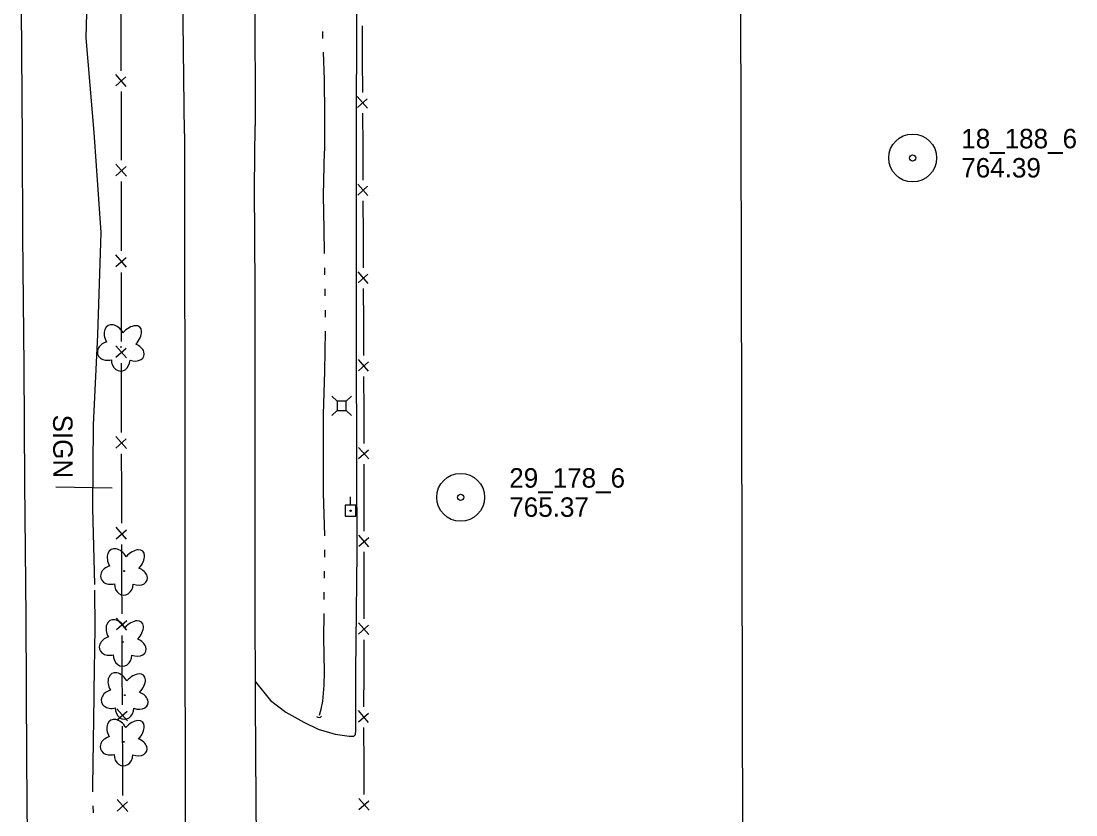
# Model space of a CAD drawing. Extents: x 589250 to 1188077, y 162953 to 363065.
# Drawn here: x 594093.6 to 594418.9, y 180335.8 to 180580.7 of the extents above; entities that cross this region are included whole.
import ezdxf

# ---------------------------------------------------------------- set-up
doc = ezdxf.new("R2010")
doc.units = 0
for name, color, linetype in [('E_DRN', 7, 'Continuous'), ('E_DWY', 7, 'Continuous'), ('E_FEN_P', 7, 'Continuous'), ('E_LAND_Vegetation', 7, 'Continuous'), ('E_MAP_Limits', 7, 'Continuous'), ('E_MAP_PassPoints', 7, 'Continuous'), ('E_RDWY', 7, 'Continuous'), ('E_RDWY_Gravel', 7, 'Continuous'), ('E_SGN', 7, 'Continuous'), ('E_SGN_Text', 7, 'Continuous'), ('E_UTL_AG_Bold', 7, 'Continuous'), ('E_UTL_EPowerPole', 7, 'Continuous'), ('E_WTR_FlowLine', 7, 'Continuous'), ('E_WTR_P', 7, 'Continuous')]:
    doc.layers.add(name, color=color, linetype=linetype)

msp = doc.modelspace()

# ---------------------------------------------------------------- linework, layer by layer
at = {"layer": 'E_DRN'}
msp.add_arc((594185.49, 180366.75), 0.935, 218.3894, 324.6496, dxfattribs=at)
at = {"layer": 'E_DWY'}
for p, q in [((594197.09, 180540.55), (594197.24, 180618.62)), ((594197.07, 180480.8), (594197.09, 180540.55)), ((594197.1, 180444.51), (594197.07, 180480.8)), ((594197.23, 180416.82), (594197.1, 180444.51)), ((594196.83, 180380.12), (594197.23, 180416.82)), ((594196.89, 180361.95), (594196.83, 180380.12)), ((594165.91, 180376.8), (594170.55, 180371.05)), ((594170.55, 180371.05), (594175.29, 180367.45)), ((594175.29, 180367.45), (594180.78, 180364.39)), ((594180.78, 180364.39), (594185.21, 180362.27)), ((594185.21, 180362.27), (594190.48, 180360.69)), ((594196.74, 180360.62), (594196.89, 180361.95)), ((594190.48, 180360.69), (594194.8, 180360.09)), ((594194.8, 180360.09), (594196.27, 180360.07)), ((594196.27, 180360.07), (594196.74, 180360.62))]:
    msp.add_line(p, q, dxfattribs=at)
at = {"layer": 'E_FEN_P'}
for p, q in [((594124.47, 180575.85), (594124.44, 180586.29)), ((594198.93, 180568.98), (594198.89, 180579.28)), ((594124.51, 180565.4), (594124.47, 180575.85)), ((594198.98, 180558.67), (594198.93, 180568.98)), ((594125.98, 180560.55), (594122.8, 180564.17)), ((594122.82, 180560.7), (594125.91, 180563.45)), ((594124.56, 180548.49), (594124.53, 180558.93)), ((594200.44, 180553.88), (594197.3, 180557.46)), ((594197.31, 180554.03), (594200.36, 180556.75)), ((594199.05, 180541.99), (594199, 180552.29)), ((594124.57, 180537.8), (594124.56, 180548.49)), ((594199.09, 180531.65), (594199.05, 180541.99)), ((594126.07, 180532.82), (594122.82, 180536.55)), ((594122.82, 180532.99), (594126, 180535.8)), ((594124.58, 180520.49), (594124.57, 180531.18)), ((594200.56, 180526.84), (594197.41, 180530.43)), ((594197.42, 180526.99), (594200.48, 180529.72)), ((594199.16, 180514.9), (594199.12, 180525.24)), ((594124.59, 180509.8), (594124.58, 180520.49)), ((594199.2, 180504.57), (594199.16, 180514.9)), ((594126.09, 180504.82), (594122.84, 180508.55)), ((594122.84, 180504.99), (594126.02, 180507.8)), ((594124.6, 180492.49), (594124.59, 180503.18)), ((594200.67, 180499.76), (594197.52, 180503.35)), ((594197.53, 180499.91), (594200.59, 180502.64)), ((594199.27, 180487.82), (594199.23, 180498.16)), ((594124.61, 180481.8), (594124.6, 180492.49)), ((594199.31, 180477.48), (594199.27, 180487.82)), ((594126.11, 180476.82), (594122.86, 180480.54)), ((594122.86, 180476.99), (594126.04, 180479.8)), ((594124.62, 180464.49), (594124.61, 180475.18)), ((594200.78, 180472.68), (594197.63, 180476.27)), ((594197.64, 180472.83), (594200.7, 180475.56)), ((594199.34, 180470.87), (594199.34, 180471.08)), ((594199.36, 180460.74), (594199.34, 180470.87)), ((594124.62, 180453.79), (594124.62, 180464.49)), ((594199.38, 180450.4), (594199.36, 180460.74)), ((594126.13, 180448.82), (594122.88, 180452.54)), ((594122.88, 180448.99), (594126.06, 180451.8)), ((594200.84, 180445.6), (594197.69, 180449.19)), ((594124.64, 180436.49), (594124.63, 180447.18)), ((594197.7, 180445.76), (594200.77, 180448.47)), ((594199.41, 180433.66), (594199.39, 180444)), ((594124.64, 180425.79), (594124.64, 180436.49)), ((594199.43, 180423.32), (594199.41, 180433.66)), ((594126.15, 180420.82), (594122.9, 180424.54)), ((594122.9, 180420.99), (594126.08, 180423.79)), ((594197.74, 180418.68), (594200.82, 180421.39)), ((594200.88, 180418.51), (594197.75, 180422.12)), ((594124.7, 180408.49), (594124.65, 180419.18)), ((594199.41, 180406.58), (594199.43, 180416.92)), ((594124.75, 180397.79), (594124.7, 180408.49)), ((594199.39, 180396.24), (594199.41, 180406.58)), ((594126.27, 180392.83), (594123.01, 180396.54)), ((594123.03, 180392.98), (594126.19, 180395.8)), ((594197.69, 180391.6), (594200.77, 180394.31)), ((594200.83, 180391.43), (594197.7, 180395.04)), ((594124.83, 180380.49), (594124.78, 180391.18)), ((594199.36, 180379.5), (594199.38, 180389.84)), ((594124.88, 180369.79), (594124.83, 180380.49)), ((594199.34, 180369.16), (594199.36, 180379.5)), ((594126.4, 180364.83), (594123.14, 180368.54)), ((594123.15, 180364.98), (594126.32, 180367.8)), ((594200.78, 180364.35), (594197.65, 180367.96)), ((594197.64, 180364.52), (594200.72, 180367.23)), ((594124.95, 180352.49), (594124.91, 180363.18)), ((594199.33, 180361.62), (594199.33, 180362.76)), ((594199.39, 180352.42), (594199.33, 180361.62)), ((594125, 180341.79), (594124.95, 180352.49)), ((594199.46, 180342.08), (594199.39, 180352.42)), ((594126.52, 180336.83), (594123.26, 180340.54)), ((594123.28, 180336.98), (594126.44, 180339.8)), ((594200.94, 180337.28), (594197.78, 180340.86)), ((594197.81, 180337.43), (594200.86, 180340.16))]:
    msp.add_line(p, q, dxfattribs=at)
at = {"layer": 'E_LAND_Vegetation'}
for centre in [(594124.42, 180480.15), (594125.38, 180411.03), (594125.01, 180389.13), (594125.61, 180372.73), (594125.27, 180358.36)]:
    msp.add_circle(centre, 0.128, dxfattribs=at)
for centre, major_axis, ratio in [((594122.5, 180483.11), (2.06, -3.68), 0.691916), ((594127.01, 180482.77), (-3.19, -3.52), 0.560249), ((594120.7, 180478.95), (3.48, 0.97), 0.782863), ((594128.1, 180478.55), (-3.4, 1.25), 0.716896), ((594124.33, 180476.17), (0.07, 3.45), 0.832022), ((594123.45, 180413.99), (2.06, -3.68), 0.691916), ((594127.97, 180413.65), (-3.19, -3.52), 0.560249), ((594121.66, 180409.83), (3.48, 0.97), 0.782863), ((594129.06, 180409.43), (-3.4, 1.25), 0.716896), ((594125.29, 180407.05), (0.07, 3.45), 0.832022), ((594123.08, 180392.09), (2.06, -3.68), 0.691916), ((594127.59, 180391.75), (-3.19, -3.52), 0.560249), ((594121.29, 180387.93), (3.48, 0.97), 0.782863), ((594128.68, 180387.53), (-3.4, 1.25), 0.716896), ((594124.91, 180385.15), (0.07, 3.45), 0.832022), ((594123.69, 180375.69), (2.06, -3.68), 0.691916), ((594128.2, 180375.35), (-3.19, -3.52), 0.560249), ((594121.9, 180371.54), (3.48, 0.97), 0.782863), ((594129.29, 180371.13), (-3.4, 1.25), 0.716896), ((594125.52, 180368.75), (0.07, 3.45), 0.832022), ((594123.34, 180361.32), (2.06, -3.68), 0.691916), ((594127.86, 180360.98), (-3.19, -3.52), 0.560249), ((594121.55, 180357.17), (3.48, 0.97), 0.782863), ((594128.95, 180356.76), (-3.4, 1.25), 0.716896), ((594125.18, 180354.38), (0.07, 3.45), 0.832022)]:
    msp.add_ellipse(centre, major_axis=major_axis, ratio=ratio, start_param=1.570796, end_param=4.712389, dxfattribs=at)
at = {"layer": 'E_MAP_Limits'}
for p, q in [((594315.64, 180547.18), (594314.19, 181167.22)), ((594317.35, 179865.43), (594315.64, 180547.18))]:
    msp.add_line(p, q, dxfattribs=at)
at = {"layer": 'E_MAP_PassPoints'}
for centre, radius in [((594368.54, 180538.47), 7.38), ((594368.54, 180538.47), 7.38), ((594368.54, 180538.47), 0.945), ((594368.54, 180538.47), 0.945), ((594229.16, 180433.78), 7.38), ((594229.16, 180433.78), 7.38), ((594229.16, 180433.78), 0.945), ((594229.16, 180433.78), 0.945)]:
    msp.add_circle(centre, radius, dxfattribs=at)
at = {"layer": 'E_RDWY'}
for p, q in [((594143.62, 180580.52), (594143.57, 180623.35)), ((594165.73, 180593.72), (594165.76, 180548.53)), ((594144.02, 180545.99), (594143.62, 180580.52)), ((594165.64, 180529.4), (594165.76, 180548.53)), ((594144.02, 180545.99), (594144.04, 180507.17)), ((594165.75, 180498.16), (594165.64, 180529.4)), ((594144.04, 180507.17), (594144.11, 180470.45)), ((594165.83, 180464.85), (594165.75, 180498.16)), ((594144.11, 180470.45), (594144.11, 180429.68)), ((594165.84, 180432.07), (594165.83, 180464.85)), ((594144.11, 180429.68), (594144.1, 180389.13)), ((594165.82, 180402.34), (594165.84, 180432.07)), ((594165.93, 180370.91), (594165.82, 180402.34)), ((594144.1, 180389.13), (594144.18, 180349.13)), ((594166.11, 180339.85), (594165.93, 180370.91)), ((594144.18, 180349.13), (594144.16, 180307.62)), ((594166.27, 180313.76), (594166.11, 180339.85))]:
    msp.add_line(p, q, dxfattribs=at)
at = {"layer": 'E_RDWY_Gravel'}
for p, q in [((594093.62, 180584.7), (594093.96, 180543.81)), ((594093.96, 180543.81), (594094.09, 180514.49)), ((594094.09, 180514.49), (594094.48, 180474.27)), ((594094.48, 180474.27), (594094.68, 180438.21)), ((594094.68, 180438.21), (594095.08, 180396.81)), ((594095.08, 180396.81), (594095.33, 180352.86)), ((594095.33, 180352.86), (594095.6, 180313.04))]:
    msp.add_line(p, q, dxfattribs=at)
at = {"layer": 'E_SGN'}
msp.add_line((594121.71, 180436.59), (594104.29, 180436.88), dxfattribs=at)
at = {"layer": 'E_UTL_AG_Bold'}
for points in [[(594191.07, 180463.4), (594189.48, 180464.99)], [(594193.88, 180463.4), (594195.48, 180464.99)], [(594191.07, 180460.59), (594189.48, 180458.99)], [(594193.88, 180460.59), (594195.48, 180458.99)]]:
    msp.add_lwpolyline(points, dxfattribs=at)
msp.add_lwpolyline([(594191.07, 180460.59), (594193.88, 180460.59), (594193.88, 180463.4), (594191.07, 180463.4)], close=True, dxfattribs=at)
at = {"layer": 'E_UTL_EPowerPole'}
for points in [[(594195.18, 180431.31), (594195.18, 180433.96)], [(594196.86, 180431.31), (594193.51, 180431.31)], [(594193.51, 180431.31), (594193.51, 180427.96)], [(594196.86, 180427.96), (594196.86, 180431.31)], [(594193.51, 180427.96), (594196.86, 180427.96)]]:
    msp.add_lwpolyline(points, dxfattribs=at)
msp.add_circle((594195.21, 180429.64), 0.217, dxfattribs=at)
at = {"layer": 'E_WTR_FlowLine'}
for p, q in [((594186.57, 180577.46), (594186.57, 180575.35)), ((594186.72, 180571.13), (594187.1, 180562.7)), ((594187.1, 180562.7), (594187.2, 180551.93)), ((594187.2, 180551.93), (594187.21, 180540.53)), ((594186.85, 180526.88), (594187.21, 180540.53)), ((594187.07, 180516.5), (594186.85, 180526.88)), ((594187.2, 180508.97), (594187.07, 180516.5)), ((594187.31, 180502.44), (594187.27, 180504.62)), ((594187.41, 180495.91), (594187.38, 180498.08)), ((594187.51, 180489.37), (594187.48, 180491.55)), ((594187.24, 180472.69), (594187.51, 180485.02)), ((594186.91, 180459.33), (594187.24, 180472.69)), ((594186.87, 180453.45), (594186.91, 180459.33)), ((594186.84, 180448.52), (594186.87, 180453.45)), ((594186.91, 180435.15), (594186.84, 180448.52)), ((594187.24, 180421.88), (594186.91, 180435.15)), ((594187.27, 180415.35), (594187.3, 180417.53)), ((594187.18, 180408.82), (594187.21, 180411)), ((594116.29, 180405.17), (594116.33, 180393.52)), ((594187.09, 180402.29), (594187.12, 180404.47)), ((594186.95, 180390.42), (594187.04, 180397.94)), ((594116.33, 180393.52), (594116.06, 180374.02)), ((594187.14, 180379.95), (594186.95, 180390.42)), ((594187.12, 180375.84), (594187.14, 180379.95)), ((594116.06, 180374.02), (594116.04, 180372.29)), ((594186.71, 180370.84), (594187.12, 180375.84)), ((594116.04, 180372.29), (594115.59, 180344.65)), ((594186.11, 180368.38), (594186.71, 180370.84)), ((594185.63, 180366.52), (594186.11, 180368.38)), ((594115.59, 180344.65), (594115.64, 180342.87)), ((594115.75, 180338.57), (594115.81, 180336.43))]:
    msp.add_line(p, q, dxfattribs=at)
at = {"layer": 'E_WTR_P'}
msp.add_lwpolyline([(594116.33, 180406.88), (594115.73, 180430.38), (594115.97, 180456.1), (594117.25, 180483.89), (594118.29, 180515.48), (594116.15, 180546.37), (594113.64, 180575.51), (594114.4, 180602.36), (594114.97, 180626.75)], dxfattribs=at)

# ---------------------------------------------------------------- texts
at = {"layer": 'E_MAP_PassPoints'}
for s, p in [('18_188_6', (594383.54, 180541.45)), ('18_188_6', (594383.54, 180541.45)), ('764.39', (594383.54, 180532.45)), ('764.39', (594383.54, 180532.45)), ('29_178_6', (594244.16, 180436.76)), ('29_178_6', (594244.16, 180436.76)), ('765.37', (594244.16, 180427.76)), ('765.37', (594244.16, 180427.76))]:
    msp.add_text(s, height=6, dxfattribs=at).set_placement(p)
at = {"layer": 'E_SGN_Text'}
msp.add_text('SIGN', height=6, rotation=270.2253, dxfattribs=at).set_placement((594103.47, 180459.28))

doc.saveas('drawing.dxf')
